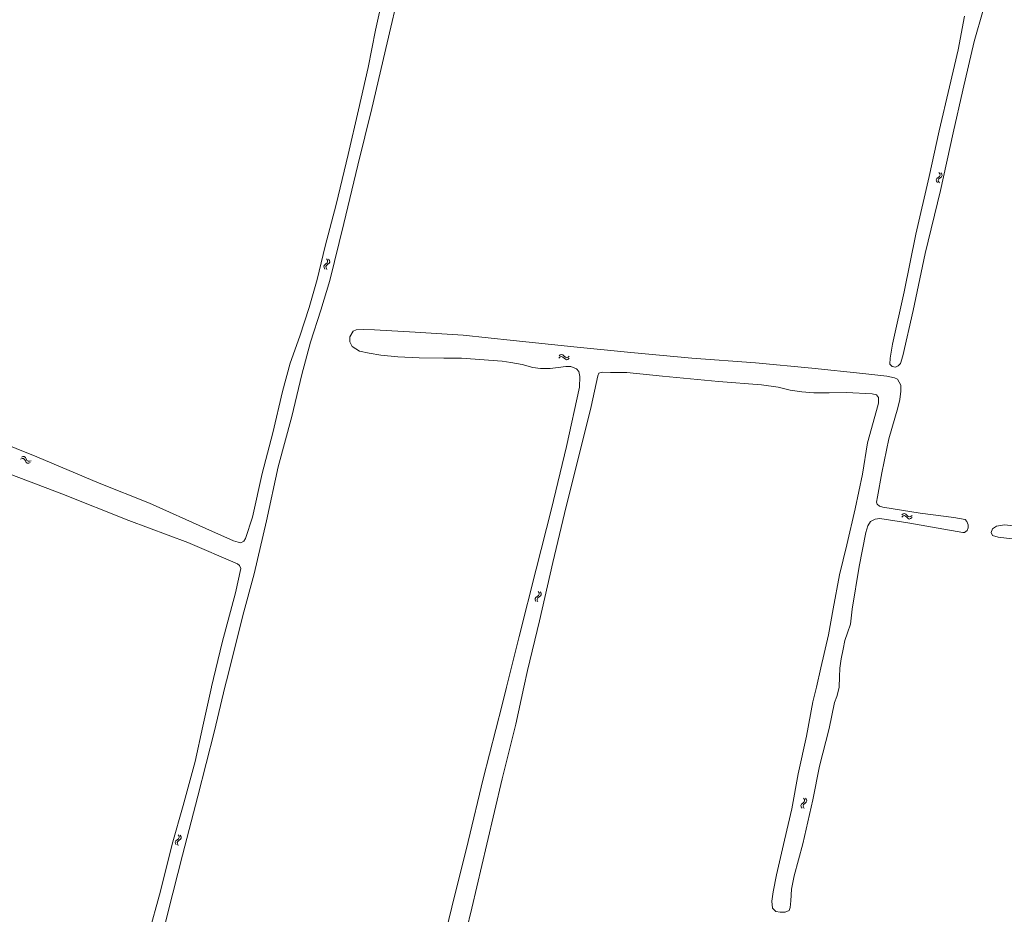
# Model space of a CAD drawing. Header units: metres. Extents: x 189705 to 199106, y 581686 to 588448.
# Tile 520 of 555: x 198646 to 198885, y 586445 to 586662. Entities that reach past the tile are written whole.
import ezdxf

# ---------------------------------------------------------------- set-up
doc = ezdxf.new("R2010")
doc.units = ezdxf.units.M
doc.layers.add('B-WA-OG-GBKN-G', color=7, linetype='Continuous', lineweight=18)

msp = doc.modelspace()

# ---------------------------------------------------------------- linework, layer by layer
at = {"layer": 'B-WA-OG-GBKN-G'}
for p, q in [((198868.388, 586623.346), (198868.235, 586623.055)), ((198868.235, 586623.055), (198868.298, 586622.723)), ((198868.298, 586622.723), (198868.515, 586622.377)), ((198868.696, 586623.614), (198868.388, 586623.346)), ((198869.004, 586623.892), (198868.696, 586623.614)), ((198868.881, 586623.272), (198868.728, 586622.98)), ((198868.728, 586622.98), (198868.789, 586622.65)), ((198868.789, 586622.65), (198869.006, 586622.303)), ((198868.877, 586624.85), (198869.092, 586624.504)), ((198869.187, 586623.542), (198868.881, 586623.272)), ((198869.153, 586624.182), (198869.004, 586623.892)), ((198869.092, 586624.504), (198869.153, 586624.182)), ((198869.493, 586623.81), (198869.187, 586623.542)), ((198869.368, 586624.777), (198869.586, 586624.432)), ((198869.649, 586624.111), (198869.493, 586623.81)), ((198869.586, 586624.432), (198869.649, 586624.111)), ((198720.613, 586603.532), (198720.399, 586603.88)), ((198720.672, 586603.2), (198720.613, 586603.532)), ((198721.104, 586603.454), (198720.89, 586603.802)), ((198721.164, 586603.122), (198721.104, 586603.454)), ((198719.741, 586602.078), (198719.899, 586602.377)), ((198719.802, 586601.756), (198719.741, 586602.078)), ((198720.016, 586601.41), (198719.802, 586601.756)), ((198719.899, 586602.377), (198720.207, 586602.643)), ((198720.207, 586602.643), (198720.516, 586602.911)), ((198720.237, 586602.003), (198720.388, 586602.292)), ((198720.295, 586601.68), (198720.237, 586602.003)), ((198720.507, 586601.332), (198720.295, 586601.68)), ((198720.388, 586602.292), (198720.698, 586602.567)), ((198720.516, 586602.911), (198720.672, 586603.2)), ((198720.698, 586602.567), (198721.008, 586602.832)), ((198721.008, 586602.832), (198721.164, 586603.122)), ((198776.758, 586579.844), (198777.076, 586580.098)), ((198776.773, 586580.34), (198777.089, 586580.597)), ((198777.076, 586580.098), (198777.389, 586580.196)), ((198777.089, 586580.597), (198777.401, 586580.697)), ((198777.389, 586580.196), (198777.695, 586580.083)), ((198777.401, 586580.697), (198777.718, 586580.578)), ((198777.695, 586580.083), (198778.007, 586579.81)), ((198777.718, 586580.578), (198778.021, 586580.306)), ((198778.007, 586579.81), (198778.31, 586579.536)), ((198778.021, 586580.306), (198778.325, 586580.034)), ((198778.325, 586580.034), (198778.632, 586579.916)), ((198778.632, 586579.916), (198778.954, 586580.016)), ((198778.938, 586579.52), (198779.257, 586579.776)), ((198778.954, 586580.016), (198779.272, 586580.272)), ((198778.31, 586579.536), (198778.617, 586579.418)), ((198778.617, 586579.418), (198778.938, 586579.52)), ((198646.401, 586555.803), (198646.783, 586555.944)), ((198646.783, 586555.944), (198647.11, 586555.939)), ((198647.11, 586555.939), (198647.372, 586555.725)), ((198647.372, 586555.725), (198647.571, 586555.37)), ((198646.227, 586555.338), (198646.61, 586555.477)), ((198646.61, 586555.477), (198646.938, 586555.469)), ((198646.938, 586555.469), (198647.191, 586555.263)), ((198647.191, 586555.263), (198647.399, 586554.904)), ((198647.399, 586554.904), (198647.597, 586554.548)), ((198647.571, 586555.37), (198647.772, 586555.015)), ((198647.597, 586554.548), (198647.85, 586554.337)), ((198647.772, 586555.015), (198648.025, 586554.804)), ((198647.85, 586554.337), (198648.187, 586554.33)), ((198648.025, 586554.804), (198648.361, 586554.795)), ((198648.187, 586554.33), (198648.571, 586554.47)), ((198648.361, 586554.795), (198648.745, 586554.936)), ((198859.868, 586541.293), (198860.196, 586541.536)), ((198859.902, 586541.789), (198860.227, 586542.034)), ((198860.196, 586541.536), (198860.512, 586541.623)), ((198860.227, 586542.034), (198860.542, 586542.123)), ((198860.512, 586541.623), (198860.814, 586541.498)), ((198860.542, 586542.123), (198860.855, 586541.993)), ((198860.814, 586541.498), (198861.116, 586541.214)), ((198860.855, 586541.993), (198861.147, 586541.71)), ((198861.147, 586541.71), (198861.442, 586541.427)), ((198861.442, 586541.427), (198861.744, 586541.298)), ((198861.744, 586541.298), (198862.069, 586541.386)), ((198862.069, 586541.386), (198862.397, 586541.631)), ((198861.116, 586541.214), (198861.408, 586540.929)), ((198861.408, 586540.929), (198861.711, 586540.801)), ((198861.711, 586540.801), (198862.036, 586540.891)), ((198862.036, 586540.891), (198862.363, 586541.135)), ((198771.463, 586522.038), (198771.789, 586522.284)), ((198771.929, 586522.897), (198771.739, 586523.259)), ((198771.789, 586522.284), (198771.965, 586522.562)), ((198771.965, 586522.562), (198771.929, 586522.897)), ((198772.413, 586522.785), (198772.223, 586523.148)), ((198772.275, 586522.172), (198772.451, 586522.45)), ((198772.451, 586522.45), (198772.413, 586522.785)), ((198770.959, 586521.506), (198771.137, 586521.794)), ((198770.998, 586521.181), (198770.959, 586521.506)), ((198771.188, 586520.821), (198770.998, 586521.181)), ((198771.137, 586521.794), (198771.463, 586522.038)), ((198771.448, 586521.397), (198771.619, 586521.675)), ((198771.484, 586521.071), (198771.448, 586521.397)), ((198771.672, 586520.709), (198771.484, 586521.071)), ((198771.619, 586521.675), (198771.948, 586521.928)), ((198771.948, 586521.928), (198772.275, 586522.172)), ((198836.189, 586472.193), (198835.89, 586471.905)), ((198836.032, 586473.147), (198836.258, 586472.808)), ((198836.329, 586472.487), (198836.189, 586472.193)), ((198836.258, 586472.808), (198836.329, 586472.487)), ((198836.681, 586472.127), (198836.384, 586471.849)), ((198836.525, 586473.089), (198836.754, 586472.751)), ((198836.827, 586472.432), (198836.681, 586472.127)), ((198836.754, 586472.751), (198836.827, 586472.432)), ((198835.591, 586471.628), (198835.447, 586471.332)), ((198835.447, 586471.332), (198835.521, 586471.002)), ((198835.521, 586471.002), (198835.748, 586470.663)), ((198835.89, 586471.905), (198835.591, 586471.628)), ((198836.086, 586471.569), (198835.942, 586471.273)), ((198835.942, 586471.273), (198836.014, 586470.944)), ((198836.014, 586470.944), (198836.242, 586470.605)), ((198836.384, 586471.849), (198836.086, 586471.569)), ((198683.878, 586462.737), (198683.713, 586462.452)), ((198684.197, 586462.991), (198683.878, 586462.737)), ((198684.516, 586463.256), (198684.197, 586462.991)), ((198684.368, 586462.642), (198684.202, 586462.357)), ((198684.685, 586462.899), (198684.368, 586462.642)), ((198684.43, 586464.219), (198684.63, 586463.865)), ((198684.678, 586463.54), (198684.516, 586463.256)), ((198684.63, 586463.865), (198684.678, 586463.54)), ((198685.002, 586463.154), (198684.685, 586462.899)), ((198684.918, 586464.125), (198685.121, 586463.772)), ((198685.17, 586463.448), (198685.002, 586463.154)), ((198685.121, 586463.772), (198685.17, 586463.448)), ((198683.713, 586462.452), (198683.762, 586462.118)), ((198683.762, 586462.118), (198683.964, 586461.763)), ((198684.202, 586462.357), (198684.249, 586462.024)), ((198684.249, 586462.024), (198684.452, 586461.669))]:
    msp.add_line(p, q, dxfattribs=at)
at = {"layer": 'B-WA-OG-GBKN-G', "flags": 128}
for points in [[(198738.07, 586669.078), (198735.066, 586656.247), (198731.414, 586640.366), (198728.016, 586626.636), (198724.626, 586612.448), (198721.169, 586598.666), (198719.039, 586591.447), (198716.525, 586583.703), (198714.444, 586575.806), (198711.955, 586565.688)], [(198635.454, 586561.761), (198650.139, 586555.922), (198665.286, 586549.53), (198677.475, 586544.684), (198691.149, 586538.484), (198697.805, 586535.48), (198698.987, 586535.196), (198699.627, 586535.064), (198700.361, 586535.429), (198700.764, 586536.083), (198702.466, 586541.222), (198704.771, 586551.83), (198707.397, 586561.704), (198709.692, 586571.75), (198711.553, 586578.6), (198713.906, 586585.181), (198716.205, 586592.111), (198718.124, 586598.91), (198720.062, 586606.941), (198722.751, 586617.06), (198725.61, 586629.155), (198728.134, 586640.015), (198730.499, 586650.307), (198732.29, 586659.306), (198734.061, 586667.413)], [(198875.056, 586662.706), (198873.544, 586654.561), (198871.488, 586645.633), (198868.957, 586634.946), (198866.487, 586623.828), (198863.328, 586609.912), (198860.44, 586595.862), (198857.623, 586583.199), (198857.086, 586579.828), (198856.991, 586578.35), (198857.516, 586577.791), (198858.401, 586577.635), (198859.045, 586577.915), (198859.577, 586578.544), (198860.155, 586580.341), (198862.684, 586591.357), (198865.553, 586605.181), (198869.247, 586620.442), (198872.38, 586634.422), (198874.68, 586644.824), (198877.47, 586656.628), (198879.624, 586664.15)], [(198767.099, 586512.281), (198771.2, 586528.648), (198774.988, 586543.29), (198778.579, 586558.37), (198781.755, 586572.744), (198781.851, 586575.39), (198781.567, 586576.595), (198781.035, 586577.218), (198779.657, 586577.785), (198778.444, 586577.76), (198776.542, 586577.524), (198774.627, 586577.262), (198772.31, 586577.269), (198770.398, 586577.581), (198767.859, 586578.233), (198765.075, 586578.766), (198762.989, 586579.097), (198753.099, 586579.826), (198748.86, 586579.803), (198742.845, 586579.92), (198737.714, 586580.131), (198733.595, 586580.535), (198730.747, 586581.004), (198728.396, 586581.476), (198726.589, 586582.615), (198726.054, 586583.799), (198726.035, 586584.954), (198726.847, 586586.365), (198727.626, 586586.64), (198729.4, 586586.734), (198732.008, 586586.676), (198741.857, 586586.148), (198753.56, 586585.378), (198765.634, 586584.08), (198780.406, 586582.558), (198794.177, 586581.16), (198809, 586579.825), (198824.377, 586578.668), (198838.057, 586577.418), (198850.421, 586576.102), (198856.29, 586575.456), (198858.112, 586575.072), (198858.863, 586574.682), (198859.638, 586573.273), (198859.672, 586571.802), (198859.411, 586569.781), (198858.951, 586567.785), (198856.752, 586560.236), (198855.008, 586552.038), (198853.987, 586546.167)], [(198843.221, 586519.01), (198844.803, 586527.258), (198846.545, 586534.52), (198848.57, 586543.268), (198850.351, 586551.665), (198851.582, 586559.247), (198853.734, 586567.086), (198854.202, 586568.869), (198854.234, 586570.244), (198853.74, 586570.887), (198852.732, 586571.185), (198846.516, 586571.468), (198842.316, 586571.375), (198838.586, 586571.393), (198835.662, 586571.604), (198832.807, 586572.027), (198829.932, 586572.787), (198825.902, 586573.314), (198815.457, 586574.187), (198801.88, 586575.419), (198793.235, 586576.341), (198789.26, 586576.333), (198787.233, 586576.451), (198786.448, 586576.17), (198786.18, 586575.542), (198784.593, 586568.068), (198781.629, 586556.385), (198778.501, 586543.838), (198775.276, 586530.257), (198772.041, 586516.114), (198769.13, 586504.103), (198768.233, 586500)], [(198692.528, 586500), (198692.545, 586500.076), (198695.127, 586510.872), (198698.354, 586522.885), (198699.6, 586528.796), (198699.306, 586529.517), (198698.807, 586529.927), (198686.771, 586535.084), (198672.501, 586540.467), (198656.251, 586546.879), (198637.636, 586553.969), (198616.879, 586562.151), (198598.432, 586570.332), (198597.71, 586570.147), (198597.365, 586569.487), (198593.304, 586554.095), (198588.529, 586534.685), (198584.152, 586521.705), (198581.832, 586512.51), (198581.261, 586508.229), (198579.569, 586501.328), (198579.193, 586500)], [(198907.14, 586568.375), (198905.36, 586557.345), (198903.503, 586546.438), (198901.662, 586537.85), (198901.542, 586537.314), (198900.807, 586537.292), (198898.333, 586537.429), (198893.202, 586538.21), (198886.248, 586539.197), (198884.752, 586539.364), (198882.828, 586539.097), (198881.858, 586538.423), (198881.585, 586537.513), (198881.859, 586536.825), (198883.239, 586536.419), (198886.61, 586536.035), (198892.288, 586535.366), (198899.471, 586533.672), (198900.235, 586532.825), (198900.381, 586531.931), (198898.048, 586520.873), (198895.528, 586508.365), (198893.712, 586500)], [(198711.955, 586565.688), (198708.658, 586553.488), (198705.843, 586540.354), (198702.865, 586527.53), (198700.08, 586517.442), (198696.516, 586503.13), (198695.767, 586500)], [(198853.987, 586546.167), (198853.788, 586544.856), (198853.919, 586544.373), (198854.509, 586543.937), (198855.304, 586543.69), (198864.352, 586542.234), (198872.545, 586541.18)], [(198872.545, 586541.18), (198875.254, 586540.654), (198875.695, 586540.211), (198875.977, 586539.361), (198875.948, 586538.645), (198875.752, 586538.031), (198875.096, 586537.556), (198874.657, 586537.522), (198861.345, 586539.91), (198854.571, 586540.9), (198853.41, 586540.797), (198852.284, 586540.178), (198851.664, 586539.155), (198851.156, 586537.552), (198849.586, 586529.323), (198847.848, 586518.931), (198847.486, 586515.335), (198846.697, 586513.208), (198846.068, 586511.339), (198845.712, 586509.247), (198845.221, 586506.895), (198844.852, 586504.667), (198844.785, 586502.576), (198844.711, 586500)], [(198839.166, 586500), (198840.244, 586504.688), (198842.131, 586512.732), (198843.221, 586519.01)], [(198764.048, 586500), (198767.099, 586512.281)], [(198706.698, 586413.666), (198699.67, 586414.575), (198689.622, 586416.019), (198678.959, 586417.859), (198672.86, 586419.143), (198672.233, 586419.475), (198672.074, 586420.204), (198672.231, 586421.037), (198674.478, 586429.231), (198677.139, 586439.776), (198680.108, 586450.555), (198682.938, 586461.998), (198685.618, 586471.324), (198688.537, 586481.98), (198690.433, 586490.592), (198692.528, 586500)], [(198695.767, 586500), (198693.24, 586489.439), (198689.168, 586473.641), (198685.456, 586459.308), (198681.979, 586445.675), (198677.924, 586429.121), (198676.805, 586423.637), (198676.778, 586422.714), (198677.246, 586421.955), (198677.847, 586421.797), (198688.545, 586419.479), (198706.047, 586416.765), (198709.962, 586415.888)], [(198768.233, 586500), (198766.288, 586491.098), (198763.023, 586477.84), (198759.287, 586461.998), (198755.614, 586446.421), (198751.503, 586429.473), (198747.693, 586414.147), (198746.948, 586412.201), (198745.931, 586411.776), (198744.434, 586411.813), (198743.529, 586412.131), (198742.998, 586413.722), (198743.169, 586415.4), (198743.447, 586416.563), (198747.027, 586431.437), (198750.805, 586446.718), (198754.76, 586462.645), (198758.422, 586477.822), (198762.999, 586495.779), (198764.048, 586500)], [(198844.711, 586500), (198844.709, 586499.93), (198844.101, 586497.804), (198843.586, 586496.31), (198842.239, 586489.98), (198839.97, 586480.908), (198838.285, 586472.684), (198835.889, 586462.025), (198833.781, 586454.289), (198833.16, 586451.015), (198833.007, 586448.233), (198832.79, 586446.605), (198832.574, 586445.92), (198831.621, 586445.438), (198830.389, 586445.489), (198829.317, 586445.658), (198828.499, 586446.453), (198828.394, 586448.131), (198828.666, 586450.384), (198829.541, 586454.512), (198831.483, 586462.969), (198833.256, 586470.561), (198834.773, 586479.028), (198836.802, 586488.183), (198838.352, 586496.457), (198839.166, 586500)]]:
    msp.add_lwpolyline(points, dxfattribs=at)

doc.saveas('drawing.dxf')
